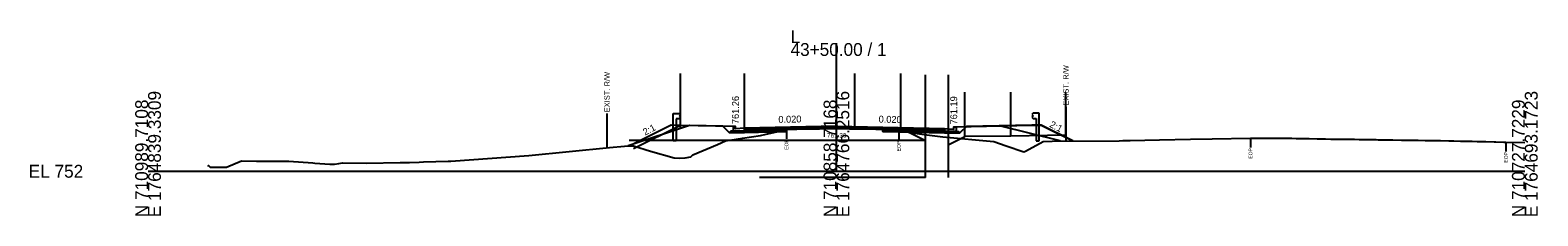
# Model space of a CAD drawing. Extents: x -26 to 5303, y -10 to 9578.
# Drawn here: x 2974.3 to 3302.8, y 3490.3 to 3530.7 of the extents above; entities that cross this region are included whole.
import ezdxf

# ---------------------------------------------------------------- set-up
doc = ezdxf.new("R2010")
doc.units = 0
for name, color, linetype in [('Default', 7, 'Continuous'), ('Exist CMT Pavement', 7, 'Continuous'), ('Exist Cross Section Cell', 7, 'Continuous'), ('Exist XS Ground Line', 7, 'Continuous'), ('Old_Level_10', 7, 'Continuous'), ('Old_Level_3', 7, 'Continuous'), ('Old_Level_4', 7, 'Continuous'), ('Prop CMT Conc Surface', 7, 'Continuous'), ('Prop CMT Concrete Structures', 7, 'Continuous'), ('Prop CMT Guardrail Graphics', 7, 'Continuous'), ('Prop CMT Pvmt Course 1', 7, 'Continuous'), ('Prop CMT Pvmt Course 1 CG', 7, 'Continuous'), ('Prop CMT Pvmt Course 2', 7, 'Continuous'), ('Prop CMT Pvmt Course 3', 7, 'Continuous'), ('Prop CMT Pvmt Surface', 7, 'Continuous'), ('Prop CMT Slope Grass', 7, 'Continuous'), ('Prop CMT Subgrade Earthwork', 7, 'Continuous'), ('Prop XS Earthwork Shape', 7, 'Continuous'), ('Prop XS Hydro Elevations', 7, 'Continuous'), ('Prop XS SE Text', 7, 'Continuous'), ('Prop XS Side Slope Text', 7, 'Continuous'), ('Prop XS Wedging', 7, 'Continuous')]:
    doc.layers.add(name, color=color, linetype=linetype)

msp = doc.modelspace()

# ---------------------------------------------------------------- linework, layer by layer
at = {"layer": 'Exist CMT Pavement'}
msp.add_lwpolyline([(3139.11, 3509.11), (3139.47, 3509.14), (3140.79, 3509.17), (3141.37, 3509.19), (3142.63, 3509.21), (3144.24, 3509.24), (3144.87, 3509.24), (3146.3, 3509.26), (3147.1, 3509.28), (3148.14, 3509.3), (3150, 3509.3), (3152.82, 3509.26), (3155.13, 3509.24), (3155.69, 3509.23), (3156.38, 3509.22), (3158.55, 3509.19), (3159.16, 3509.17), (3160.14, 3509.07)], dxfattribs=at)
at = {"layer": 'Exist Cross Section Cell'}
for p, q in [((3150, 3500), (3150, 3527.9)), ((3000, 3500), (3150, 3500)), ((3150, 3500), (3300, 3500))]:
    msp.add_line(p, q, dxfattribs=at)
at = {"layer": 'Exist XS Ground Line'}
msp.add_lwpolyline([(3013.17, 3501.04), (3013.18, 3501.24), (3013.52, 3500.88), (3017.1, 3500.88), (3020.37, 3502.25), (3023.64, 3502.19), (3024.61, 3502.19), (3029.29, 3502.21), (3030.64, 3502.21), (3035.89, 3501.86), (3036.32, 3501.78), (3039.61, 3501.53), (3040.65, 3501.57), (3041.55, 3501.71), (3042.4, 3501.8), (3047.63, 3501.79), (3054.97, 3501.92), (3056.95, 3501.9), (3059.11, 3501.97), (3060.03, 3502.04), (3065.37, 3502.2), (3066, 3502.23), (3082.94, 3503.46), (3100.54, 3505.19), (3103.82, 3505.46), (3105.75, 3505.55), (3109.46, 3504.36), (3114.61, 3502.9), (3115.81, 3502.87), (3117.06, 3502.92), (3118.26, 3503.13), (3118.71, 3503.57), (3124.06, 3505.84), (3125.79, 3506.62), (3129.53, 3507.19), (3133.44, 3507.76), (3134.69, 3508.05), (3139.11, 3509.11), (3139.47, 3509.14), (3140.79, 3509.17), (3141.37, 3509.19), (3143.43, 3509.22), (3144.46, 3509.24), (3144.87, 3509.24), (3146.3, 3509.26), (3147.1, 3509.28), (3148.14, 3509.3), (3150, 3509.3), (3152.82, 3509.26), (3153.65, 3509.25), (3155.13, 3509.24), (3155.69, 3509.23), (3157.33, 3509.21), (3158.55, 3509.19), (3160.27, 3509.06), (3161.41, 3508.95), (3162.44, 3508.87), (3163.57, 3508.77), (3169.1, 3508.03), (3173.15, 3507.51), (3184.31, 3506.49), (3186.98, 3505.56), (3190.87, 3504.22), (3191.2, 3504.38), (3195.03, 3506.51), (3196.98, 3506.58), (3211.58, 3506.64), (3212.44, 3506.66), (3213.98, 3506.73), (3220.42, 3506.85), (3227.12, 3506.97), (3231.86, 3507.05), (3240.22, 3507.2), (3242.37, 3507.23), (3243.69, 3507.23), (3244.43, 3507.22), (3245.53, 3507.22), (3247.5, 3507.19), (3249.21, 3507.18), (3250.16, 3507.16), (3251.04, 3507.14), (3253.02, 3507.11), (3254.72, 3507.08), (3255.88, 3507.06), (3256.56, 3507.05), (3257.76, 3507.02), (3258.39, 3507.01), (3258.75, 3507.01), (3260.23, 3506.98), (3261.61, 3506.98), (3262.07, 3506.98), (3262.89, 3506.96), (3263.91, 3506.93), (3264.47, 3506.92), (3265.74, 3506.91), (3267.58, 3506.88), (3268.03, 3506.87), (3269.42, 3506.86), (3270.2, 3506.85), (3271.26, 3506.83), (3273.16, 3506.79), (3274.93, 3506.78), (3275.92, 3506.76), (3276.77, 3506.74), (3278.29, 3506.72), (3278.78, 3506.71), (3280.44, 3506.68), (3281.65, 3506.66), (3283.42, 3506.63), (3284.12, 3506.61), (3284.51, 3506.6), (3285.96, 3506.57), (3287.37, 3506.55), (3287.79, 3506.54), (3288.55, 3506.52), (3289.63, 3506.5), (3290.24, 3506.49), (3291.47, 3506.46), (3293.31, 3506.42), (3293.68, 3506.41), (3295.4, 3506.34), (3295.88, 3506.33), (3300, 3506.25)], dxfattribs=at)
at = {"layer": 'Old_Level_10'}
for p, q in [((3100, 3512.54), (3100, 3505.14)), ((3200, 3513.99), (3200, 3506.59)), ((3139.11, 3509.11), (3139.11, 3507.06)), ((3163.57, 3508.77), (3163.57, 3506.72)), ((3240.22, 3507.2), (3240.22, 3505.15)), ((3295.88, 3506.33), (3295.88, 3504.28))]:
    msp.add_line(p, q, dxfattribs=at)
at = {"layer": 'Old_Level_4'}
for p, q in [((3116, 3509.38), (3116, 3521.26)), ((3130, 3509.38), (3130, 3521.26)), ((3154, 3509.38), (3154, 3521.26)), ((3164, 3509.38), (3164, 3521.26)), ((3169.44, 3506.66), (3169.44, 3520.95)), ((3174.44, 3498.66), (3174.44, 3520.95)), ((3178, 3507.62), (3178, 3517.22)), ((3188, 3507.62), (3188, 3517.22)), ((3200, 3507.62), (3200, 3517.22)), ((3116, 3509.99), (3105.77, 3504.88)), ((3164, 3509.38), (3169.44, 3506.66)), ((3169.44, 3506.66), (3104.85, 3506.66)), ((3169.44, 3498.66), (3169.44, 3506.66)), ((3174.5, 3505.79), (3178, 3507.54)), ((3188, 3507.62), (3178, 3507.54)), ((3169.44, 3498.66), (3133.25, 3498.66))]:
    msp.add_line(p, q, dxfattribs=at)
msp.add_lwpolyline([(3200, 3507.86), (3188, 3507.62)], dxfattribs=at)
at = {"layer": 'Prop CMT Conc Surface'}
for points in [[(3128, 3509.26), (3128, 3509.76), (3127.5, 3509.76)], [(3130, 3509.38), (3128, 3509.26)], [(3173.56, 3509.31), (3175.56, 3509.19)], [(3175.56, 3509.19), (3175.56, 3509.69), (3176.06, 3509.69)]]:
    msp.add_lwpolyline(points, dxfattribs=at)
at = {"layer": 'Prop CMT Concrete Structures'}
for points in [[(3130, 3509.38), (3128, 3509.26), (3128, 3509.76), (3127.5, 3509.76)], [(3127.5, 3509.76), (3127.5, 3508.75), (3130, 3508.8)], [(3130, 3508.8), (3130, 3509.38)], [(3173.56, 3509.31), (3175.56, 3509.19), (3175.56, 3509.69), (3176.06, 3509.69)], [(3176.06, 3509.69), (3176.06, 3508.68), (3173.56, 3508.73)], [(3173.56, 3508.73), (3173.56, 3509.31)]]:
    msp.add_lwpolyline(points, dxfattribs=at)
at = {"layer": 'Prop CMT Guardrail Graphics'}
for points in [[(3114.4, 3506.59), (3114.4, 3512.59)], [(3114.4, 3512.59), (3115.73, 3512.59), (3116, 3512.3)], [(3116, 3512.3), (3115.73, 3512)], [(3194.19, 3512.62), (3192.85, 3512.62), (3192.58, 3512.32)], [(3192.58, 3512.32), (3192.85, 3512.03)], [(3192.85, 3512.03), (3192.58, 3511.74)], [(3194.19, 3506.62), (3194.19, 3512.62)], [(3116, 3511.71), (3115.73, 3511.42), (3115.06, 3511.42)], [(3115.06, 3511.42), (3115.06, 3506.59)], [(3115.73, 3512), (3116, 3511.71)], [(3192.58, 3511.74), (3192.85, 3511.45), (3193.52, 3511.45)], [(3193.52, 3511.45), (3193.52, 3506.62)], [(3115.06, 3506.59), (3114.4, 3506.59)], [(3193.52, 3506.62), (3194.19, 3506.62)]]:
    msp.add_lwpolyline(points, dxfattribs=at)
at = {"layer": 'Prop CMT Pvmt Course 1'}
for points in [[(3150, 3509.78), (3130, 3509.38)], [(3130, 3509.38), (3130, 3509.13)], [(3130, 3509.13), (3139.11, 3509.31)], [(3139.11, 3509.31), (3150, 3509.53)], [(3139.11, 3509.31), (3139.11, 3509.31)], [(3150, 3509.53), (3150, 3509.78)], [(3150, 3509.78), (3173.56, 3509.31)], [(3150, 3509.53), (3150, 3509.53), (3150, 3509.53)], [(3160.14, 3509.33), (3150, 3509.53)], [(3173.56, 3509.06), (3160.14, 3509.33)], [(3160.14, 3509.33), (3160.14, 3509.33)], [(3173.56, 3509.31), (3173.56, 3509.06)]]:
    msp.add_lwpolyline(points, dxfattribs=at)
at = {"layer": 'Prop CMT Pvmt Course 1 CG'}
for points in [[(3130, 3508.8), (3127, 3508.74), (3126.66, 3508.4)], [(3130, 3508.47), (3130, 3508.8)], [(3126.66, 3508.4), (3130, 3508.47)], [(3173.56, 3508.73), (3176.56, 3508.67), (3176.9, 3508.33)], [(3173.56, 3508.39), (3173.56, 3508.73)], [(3176.9, 3508.33), (3173.56, 3508.39)]]:
    msp.add_lwpolyline(points, dxfattribs=at)
at = {"layer": 'Prop CMT Pvmt Course 2'}
for points in [[(3139.11, 3509.31), (3130, 3509.13)], [(3130, 3509.13), (3130, 3508.8)], [(3130, 3508.8), (3139.11, 3508.98)], [(3139.11, 3508.98), (3139.11, 3509.31)], [(3160.14, 3509), (3160.14, 3509.33)], [(3160.14, 3509.33), (3173.56, 3509.06)], [(3173.56, 3508.73), (3160.14, 3509)], [(3173.56, 3509.06), (3173.56, 3508.73)]]:
    msp.add_lwpolyline(points, dxfattribs=at)
at = {"layer": 'Prop CMT Pvmt Course 3'}
for points in [[(3139.11, 3508.98), (3130, 3508.8)], [(3130, 3508.8), (3130, 3508.47)], [(3139.11, 3508.65), (3139.11, 3508.98)], [(3160.14, 3509), (3173.56, 3508.73)], [(3160.14, 3508.66), (3160.14, 3509)], [(3130, 3508.47), (3139.11, 3508.65)], [(3173.56, 3508.39), (3160.14, 3508.66)], [(3173.56, 3508.73), (3173.56, 3508.39)]]:
    msp.add_lwpolyline(points, dxfattribs=at)
at = {"layer": 'Prop CMT Pvmt Surface'}
for points in [[(3150, 3509.78), (3130, 3509.38)], [(3150, 3509.78), (3173.56, 3509.31)]]:
    msp.add_lwpolyline(points, dxfattribs=at)
at = {"layer": 'Prop CMT Slope Grass'}
for p, q in [((3114, 3510.03), (3104.96, 3505.51)), ((3194.58, 3510.06), (3201.51, 3506.6))]:
    msp.add_line(p, q, dxfattribs=at)
for points in [[(3116, 3509.99), (3114, 3510.03)], [(3127.5, 3509.76), (3116, 3509.99)], [(3176.06, 3509.69), (3192.59, 3510.02)], [(3192.59, 3510.02), (3194.58, 3510.06)]]:
    msp.add_lwpolyline(points, dxfattribs=at)
at = {"layer": 'Prop CMT Subgrade Earthwork'}
for p, q in [((3139.11, 3508.65), (3139.11, 3509.11)), ((3160.14, 3508.66), (3160.14, 3509.07))]:
    msp.add_line(p, q, dxfattribs=at)
for points in [[(3130, 3508.47), (3126.66, 3508.4), (3125.25, 3509.81)], [(3173.56, 3508.39), (3176.9, 3508.33), (3178.31, 3509.74)], [(3139.11, 3508.65), (3130, 3508.47)], [(3160.14, 3508.66), (3173.56, 3508.39)]]:
    msp.add_lwpolyline(points, dxfattribs=at)
at = {"layer": 'Prop XS Earthwork Shape'}
for points in [[(3105.75, 3505.55), (3109.46, 3504.36), (3114.61, 3502.9), (3115.81, 3502.87), (3117.06, 3502.92), (3118.26, 3503.13), (3118.71, 3503.57), (3124.06, 3505.84), (3125.79, 3506.62), (3129.53, 3507.19), (3133.44, 3507.76), (3134.69, 3508.05), (3137, 3508.61), (3130, 3508.47), (3126.66, 3508.4), (3125.25, 3509.81), (3118, 3509.95), (3104.63, 3505.5)], [(3116, 3509.99), (3114, 3510.03), (3104.96, 3505.51), (3105.75, 3505.55), (3109.46, 3504.36), (3114.61, 3502.9), (3115.81, 3502.87), (3117.06, 3502.92), (3118.26, 3503.13), (3118.71, 3503.57), (3124.06, 3505.84), (3125.79, 3506.62), (3129.53, 3507.19), (3133.44, 3507.76), (3134.69, 3508.05), (3137, 3508.61), (3130, 3508.47), (3126.66, 3508.4), (3125.25, 3509.81)], [(3139.11, 3508.65), (3139.11, 3509.11), (3137, 3508.61)], [(3160.27, 3509.06), (3161, 3508.99), (3161.41, 3508.95), (3162.44, 3508.87), (3163.57, 3508.77), (3165.14, 3508.56), (3160.14, 3508.66), (3160.14, 3509.07)], [(3161.41, 3508.95), (3162.44, 3508.87), (3163.57, 3508.77), (3165.14, 3508.56), (3160.14, 3508.66), (3160.14, 3509.07), (3160.27, 3509.06), (3161, 3508.99)], [(3190.87, 3504.22), (3191.2, 3504.38), (3195.03, 3506.51), (3196.98, 3506.58), (3201.51, 3506.6), (3194.58, 3510.06), (3192.59, 3510.02), (3178.31, 3509.74), (3176.9, 3508.33), (3173.56, 3508.39), (3165.14, 3508.56), (3169.1, 3508.03), (3173.15, 3507.51), (3184.31, 3506.49), (3186.98, 3505.56)], [(3191.2, 3504.38), (3195.03, 3506.51), (3196.98, 3506.58), (3198.74, 3506.59), (3185.56, 3509.88), (3178.31, 3509.74), (3176.9, 3508.33), (3173.56, 3508.39), (3165.14, 3508.56), (3169.1, 3508.03), (3173.15, 3507.51), (3184.31, 3506.49), (3186.98, 3505.56), (3190.87, 3504.22)]]:
    msp.add_lwpolyline(points, close=True, dxfattribs=at)
at = {"layer": 'Prop XS Wedging'}
for points in [[(3139.11, 3509.12), (3139.11, 3509.31), (3139.47, 3509.32), (3140.79, 3509.35), (3141.37, 3509.36), (3142.63, 3509.38), (3144.24, 3509.42), (3144.87, 3509.43), (3146.3, 3509.46), (3147.1, 3509.47), (3148.14, 3509.49), (3150, 3509.53), (3150, 3509.53), (3152.83, 3509.48), (3155.14, 3509.43), (3155.69, 3509.42), (3156.38, 3509.4), (3158.55, 3509.36), (3159.16, 3509.35), (3160.27, 3509.33), (3160.27, 3509.06), (3159.16, 3509.17), (3158.55, 3509.19), (3156.38, 3509.22), (3155.69, 3509.23), (3155.14, 3509.24), (3152.83, 3509.26), (3150, 3509.3), (3150, 3509.3), (3148.14, 3509.3), (3147.1, 3509.28), (3146.3, 3509.26), (3144.87, 3509.24), (3144.24, 3509.24), (3142.63, 3509.21), (3141.37, 3509.19), (3140.79, 3509.17), (3139.47, 3509.14)], [(3148.45, 3509.3), (3148.66, 3509.51), (3150, 3509.53), (3150, 3509.53), (3152.83, 3509.48), (3153.86, 3509.45), (3154.07, 3509.24), (3152.83, 3509.26), (3150, 3509.3), (3150, 3509.3)], [(3159.36, 3509.15), (3159.55, 3509.34), (3160.27, 3509.33), (3160.27, 3509.06)]]:
    msp.add_lwpolyline(points, close=True, dxfattribs=at)

# ---------------------------------------------------------------- texts
at = {"layer": 'Default'}
msp.add_text('-', height=0.0001, dxfattribs=at).set_placement((3000, 3500))
at = {"layer": 'Exist Cross Section Cell'}
for s, p in [('L', (3140, 3527.9)), ('43+50.00 / 1', (3140, 3525.1)), ('EL 752', (2974, 3498.6))]:
    msp.add_text(s, height=2.8, dxfattribs=at).set_placement(p)
for s, p in [('N 710989.7108', (3000, 3490)), ('E 1764839.3309', (3002.8, 3490)), ('N 710858.7168', (3150, 3490)), ('E 1764766.2516', (3152.8, 3490)), ('N 710727.7229', (3300, 3490)), ('E 1764693.1723', (3302.8, 3490))]:
    msp.add_text(s, height=2.8, rotation=90, dxfattribs=at).set_placement(p)
at = {"layer": 'Old_Level_10'}
for s, height, p in [('EXIST. R/W', 1.181, (3200.59, 3514.3)), ('EXIST. R/W', 1.181, (3100.59, 3512.84)), ('EOP', 0.787, (3139.5, 3504.67)), ('EOP', 0.787, (3163.97, 3504.32)), ('EOP', 0.787, (3240.62, 3502.75)), ('EOP', 0.787, (3296.27, 3501.88))]:
    msp.add_text(s, height=height, rotation=90, dxfattribs=at).set_placement(p)
at = {"layer": 'Old_Level_3'}
msp.add_text('761.30', height=1, dxfattribs=at).set_placement((3147.95, 3507.3))
at = {"layer": 'Prop XS Hydro Elevations'}
for s, p in [('761.26', (3128.75, 3510.26)), ('761.19', (3176.31, 3510.19))]:
    msp.add_text(s, height=1.5, rotation=90, dxfattribs=at).set_placement(p)
at = {"layer": 'Prop XS SE Text'}
for rotation, p in [(1.1458, (3137.36, 3510.53)), (358.8542, (3159.18, 3510.6))]:
    msp.add_text('0.020', height=1.5, rotation=rotation, dxfattribs=at).set_placement(p)
at = {"layer": 'Prop XS Side Slope Text'}
for rotation, p in [(27.7124, (3108.31, 3507.74)), (332.2876, (3196.3, 3509.72))]:
    msp.add_text('2:1', height=1.5, rotation=rotation, dxfattribs=at).set_placement(p)

doc.saveas('drawing.dxf')
